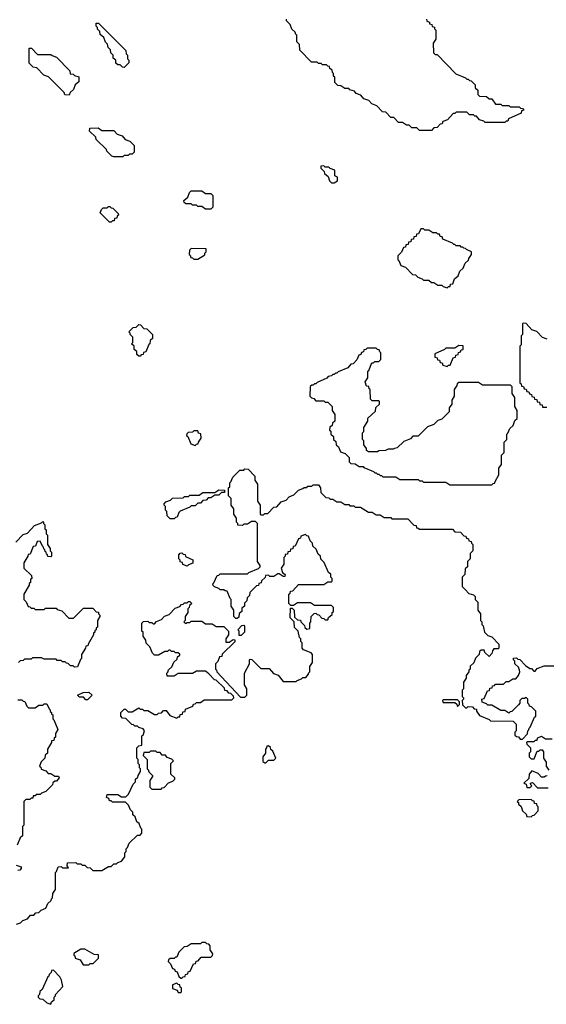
# Model space of a CAD drawing. Extents: x 2889633 to 3052318, y 540750 to 918690.
# Tile 372 of 656: x 2935048 to 2939061, y 786540 to 794044. Entities that reach past the tile are written whole.
import ezdxf

# ---------------------------------------------------------------- set-up
doc = ezdxf.new("R2010")
doc.units = 0

msp = doc.modelspace()

# ---------------------------------------------------------------- linework, layer by layer
at = {"layer": '0CON02XD'}
for points in [[(2935845, 793680), (2935831.7, 793681.7), (2935815, 793700), (2935795, 793700), (2935781.7, 793711.7), (2935780, 793735), (2935761.7, 793751.7), (2935760, 793775), (2935741.7, 793791.7), (2935740, 793815), (2935721.7, 793831.7), (2935718.3, 793858.3), (2935701.7, 793871.7), (2935688.3, 793908.3), (2935661.7, 793931.7), (2935660, 793955), (2935641.7, 793971.7), (2935640, 793985), (2935630, 793995), (2935631.7, 794018.3), (2935648.3, 794018.3), (2935858.3, 793808.3), (2935860, 793785), (2935870, 793775), (2935870, 793745), (2935880, 793735), (2935880, 793715), (2935845, 793680)], [(2938185, 793200), (2938095, 793200), (2938075, 793220), (2938035, 793220), (2938015, 793240), (2937995, 793240), (2937965, 793260), (2937935, 793260), (2937898.3, 793298.3), (2937875, 793300), (2937838.3, 793338.3), (2937811.7, 793341.7), (2937768.3, 793388.3), (2937731.7, 793401.7), (2937708.3, 793428.3), (2937671.7, 793441.7), (2937648.3, 793468.3), (2937611.7, 793481.7), (2937598.3, 793498.3), (2937565, 793510), (2937555, 793520), (2937525, 793520), (2937495, 793540), (2937471.7, 793541.7), (2937450, 793565), (2937450, 793605), (2937440, 793615), (2937440, 793635), (2937431.7, 793641.7), (2937428.3, 793658.3), (2937411.7, 793671.7), (2937408.3, 793688.3), (2937395, 793690), (2937385, 793700), (2937355, 793700), (2937345, 793710), (2937325, 793710), (2937315, 793720), (2937271.7, 793721.7), (2937181.7, 793811.7), (2937180, 793855), (2937160, 793875), (2937160, 793925), (2937151.7, 793931.7), (2937148.3, 793948.3), (2937121.7, 793971.7), (2937108.3, 794008.3), (2937080, 794035), (2937081.7, 794048.3)], [(2938148.3, 794048.3), (2938151.7, 794031.7), (2938170, 794025), (2938171.7, 794011.7), (2938188.3, 794008.3), (2938191.7, 793991.7), (2938208.3, 793988.3), (2938210, 793975), (2938220, 793965), (2938220, 793895), (2938200, 793865), (2938201.7, 793791.7), (2938215, 793780), (2938228.3, 793778.3), (2938371.7, 793631.7), (2938445, 793600), (2938455, 793590), (2938465, 793590), (2938475, 793580), (2938488.3, 793578.3), (2938518.3, 793548.3), (2938520, 793525), (2938538.3, 793508.3), (2938540, 793475), (2938551.7, 793461.7), (2938605, 793460), (2938625, 793440), (2938645, 793440), (2938675, 793400), (2938715, 793400), (2938725, 793390), (2938775, 793390), (2938785, 793380), (2938855, 793380), (2938865, 793370), (2938878.3, 793368.3), (2938890, 793355), (2938871.7, 793348.3), (2938868.3, 793331.7), (2938771.7, 793288.3), (2938768.3, 793271.7), (2938755, 793270), (2938745, 793260), (2938595, 793260), (2938585, 793270), (2938551.7, 793281.7), (2938528.3, 793308.3), (2938515, 793310), (2938505, 793320), (2938475, 793320), (2938455, 793340), (2938375, 793340), (2938365, 793330), (2938351.7, 793328.3), (2938308.3, 793281.7), (2938271.7, 793268.3), (2938268.3, 793251.7), (2938251.7, 793248.3), (2938228.3, 793221.7), (2938205, 793220), (2938185, 793200)], [(2935425, 793470), (2935391.7, 793471.7), (2935388.3, 793488.3), (2935268.3, 793608.3), (2935231.7, 793621.7), (2935178.3, 793678.3), (2935151.7, 793681.7), (2935121.7, 793711.7), (2935121.7, 793828.3), (2935138.3, 793828.3), (2935185, 793780), (2935285, 793780), (2935295, 793770), (2935328.3, 793758.3), (2935430, 793655), (2935431.7, 793631.7), (2935455, 793630), (2935465, 793620), (2935498.3, 793608.3), (2935498.3, 793571.7), (2935471.7, 793548.3), (2935458.3, 793511.7), (2935431.7, 793488.3), (2935425, 793470)], [(2935835, 793000), (2935765, 793000), (2935750, 793005), (2935711.7, 793041.7), (2935710, 793055), (2935631.7, 793131.7), (2935628.3, 793148.3), (2935580, 793195), (2935581.7, 793218.3), (2935645, 793220), (2935675, 793200), (2935765, 793200), (2935791.7, 793171.7), (2935828.3, 793158.3), (2935851.7, 793131.7), (2935888.3, 793118.3), (2935920, 793085), (2935920, 793035), (2935905, 793020), (2935885, 793020), (2935875, 793010), (2935845, 793010), (2935835, 793000)], [(2937445, 792800), (2937470, 792815), (2937470, 792845), (2937450, 792855), (2937448.3, 792898.3), (2937415, 792910), (2937405, 792920), (2937375, 792920), (2937365, 792930), (2937341.7, 792928.3), (2937341.7, 792911.7), (2937368.3, 792888.3), (2937371.7, 792871.7), (2937398.3, 792848.3), (2937410, 792815), (2937425, 792800), (2937445, 792800)], [(2936505, 792600), (2936465, 792600), (2936435, 792620), (2936405, 792620), (2936395, 792630), (2936365, 792630), (2936355, 792640), (2936315, 792640), (2936301.7, 792651.7), (2936300, 792665), (2936328.3, 792691.7), (2936341.7, 792728.3), (2936355, 792740), (2936435, 792740), (2936465, 792720), (2936505, 792720), (2936520, 792705), (2936520, 792615), (2936505, 792600)], [(2935745, 792500), (2935731.7, 792501.7), (2935661.7, 792571.7), (2935671.7, 792598.3), (2935685, 792610), (2935715, 792610), (2935725, 792620), (2935735, 792620), (2935745, 792610), (2935758.3, 792608.3), (2935798.3, 792568.3), (2935800, 792555), (2935791.7, 792548.3), (2935788.3, 792531.7), (2935771.7, 792528.3), (2935768.3, 792511.7), (2935755, 792510), (2935745, 792500)], [(2938305, 792000), (2938315, 792010), (2938328.3, 792011.7), (2938331.7, 792028.3), (2938348.3, 792031.7), (2938361.7, 792068.3), (2938388.3, 792091.7), (2938401.7, 792128.3), (2938428.3, 792151.7), (2938441.7, 792188.3), (2938468.3, 792211.7), (2938470, 792225), (2938490, 792255), (2938490, 792275), (2938451.7, 792291.7), (2938445, 792300), (2938431.7, 792301.7), (2938425, 792310), (2938411.7, 792311.7), (2938405, 792320), (2938375, 792320), (2938365, 792330), (2938355, 792330), (2938345, 792340), (2938271.7, 792371.7), (2938268.3, 792388.3), (2938251.7, 792391.7), (2938248.3, 792408.3), (2938235, 792410), (2938225, 792420), (2938195, 792420), (2938165, 792440), (2938135, 792440), (2938125, 792450), (2938105, 792450), (2938088.3, 792411.7), (2938071.7, 792408.3), (2938068.3, 792391.7), (2938051.7, 792388.3), (2938048.3, 792371.7), (2938031.7, 792368.3), (2938028.3, 792351.7), (2938011.7, 792348.3), (2938008.3, 792331.7), (2937991.7, 792328.3), (2937988.3, 792311.7), (2937971.7, 792308.3), (2937958.3, 792271.7), (2937930, 792245), (2937930, 792215), (2937938.3, 792208.3), (2937951.7, 792171.7), (2937988.3, 792158.3), (2938041.7, 792101.7), (2938065, 792100), (2938081.7, 792081.7), (2938115, 792070), (2938125, 792060), (2938165, 792060), (2938185, 792040), (2938205, 792040), (2938235, 792020), (2938265, 792020), (2938275, 792010), (2938305, 792000)], [(2936405, 792220), (2936458.3, 792251.7), (2936460, 792265), (2936470, 792275), (2936468.3, 792298.3), (2936355, 792300), (2936341.7, 792288.3), (2936340, 792255), (2936348.3, 792248.3), (2936351.7, 792231.7), (2936365, 792230), (2936375, 792220), (2936405, 792220)], [(2935965, 791480), (2935955, 791480), (2935941.7, 791491.7), (2935940, 791515), (2935921.7, 791531.7), (2935920, 791555), (2935900, 791575), (2935910, 791585), (2935910, 791625), (2935890, 791645), (2935890, 791655), (2935880, 791665), (2935911.7, 791698.3), (2935935, 791700), (2935955, 791720), (2935968.3, 791718.3), (2935995, 791690), (2936018.3, 791688.3), (2936060, 791645), (2936060, 791615), (2936041.7, 791598.3), (2936040, 791575), (2936031.7, 791568.3), (2936008.3, 791511.7), (2935991.7, 791508.3), (2935988.3, 791491.7), (2935975, 791490), (2935965, 791480)], [(2939068.3, 791608.3), (2939031.7, 791621.7), (2938988.3, 791668.3), (2938951.7, 791681.7), (2938908.3, 791728.3), (2938885, 791730), (2938880, 791725), (2938880, 791645), (2938870, 791635), (2938870, 791565), (2938860, 791555), (2938860, 791275), (2938868.3, 791268.3), (2938871.7, 791251.7), (2938888.3, 791248.3), (2938891.7, 791231.7), (2938908.3, 791228.3), (2938911.7, 791211.7), (2938928.3, 791208.3), (2938931.7, 791191.7), (2938948.3, 791188.3), (2938951.7, 791171.7), (2938968.3, 791168.3), (2938971.7, 791151.7), (2938988.3, 791148.3), (2938991.7, 791131.7), (2939008.3, 791128.3), (2939011.7, 791111.7), (2939028.3, 791108.3), (2939031.7, 791091.7), (2939065, 791090)], [(2938645, 790500), (2938655, 790510), (2938668.3, 790511.7), (2938670, 790525), (2938700, 790575), (2938700, 790625), (2938720, 790655), (2938720, 790725), (2938740, 790745), (2938740, 790825), (2938760, 790845), (2938760, 790885), (2938768.3, 790891.7), (2938781.7, 790928.3), (2938808.3, 790951.7), (2938821.7, 790988.3), (2938840, 791005), (2938840, 791065), (2938820, 791095), (2938820, 791165), (2938800, 791195), (2938800, 791245), (2938788.3, 791258.3), (2938575, 791260), (2938545, 791280), (2938395, 791280), (2938381.7, 791268.3), (2938380, 791255), (2938360, 791225), (2938360, 791175), (2938340, 791145), (2938340, 791115), (2938320, 791085), (2938320, 791055), (2938265, 791000), (2938235, 790990), (2938205, 790960), (2938155, 790940), (2938085, 790870), (2938045, 790870), (2938025, 790850), (2937975, 790830), (2937925, 790780), (2937903, 790777), (2937895, 790770), (2937855, 790770), (2937835, 790760), (2937785, 790757.5), (2937775, 790750), (2937705, 790750), (2937691.7, 790761.7), (2937690, 790775), (2937670, 790805), (2937670, 790835), (2937660, 790845), (2937660, 790895), (2937670, 790905), (2937670, 790935), (2937700, 790985), (2937701.7, 791008.3), (2937758.3, 791061.7), (2937761.7, 791088.3), (2937790, 791115), (2937790, 791135), (2937785, 791140), (2937735, 791140), (2937721.7, 791151.7), (2937720, 791225), (2937711.7, 791231.7), (2937708.3, 791248.3), (2937691.7, 791251.7), (2937680, 791285), (2937700, 791315), (2937700, 791365), (2937708.3, 791371.7), (2937731.7, 791428.3), (2937745, 791430), (2937755, 791440), (2937785, 791440), (2937800, 791455), (2937800, 791505), (2937791.7, 791511.7), (2937788.3, 791528.3), (2937775, 791530), (2937765, 791540), (2937695, 791540), (2937685, 791530), (2937671.7, 791528.3), (2937668.3, 791511.7), (2937651.7, 791508.3), (2937648.3, 791491.7), (2937631.7, 791488.3), (2937618.3, 791451.7), (2937588.3, 791421.7), (2937571.7, 791418.3), (2937548.3, 791391.7), (2937475, 791360), (2937465, 791350), (2937455, 791350), (2937445, 791340), (2937435, 791340), (2937425, 791330), (2937400, 791325), (2937388.3, 791311.7), (2937315, 791280), (2937305, 791270), (2937295, 791270), (2937285, 791260), (2937275, 791260), (2937261.7, 791248.3), (2937260, 791175), (2937271.7, 791161.7), (2937288.3, 791158.3), (2937305, 791140), (2937365, 791140), (2937375, 791130), (2937395, 791130), (2937430, 791095), (2937430, 791065), (2937450, 791035), (2937450, 790985), (2937431.7, 790968.3), (2937428.3, 790951.7), (2937411.7, 790938.3), (2937410, 790915), (2937418.3, 790908.3), (2937420, 790885), (2937438.3, 790868.3), (2937440, 790845), (2937458.3, 790828.3), (2937460, 790805), (2937478.3, 790788.3), (2937491.7, 790751.7), (2937528.3, 790738.3), (2937558.3, 790708.3), (2937560, 790675), (2937571.7, 790661.7), (2937605, 790660), (2937635, 790640), (2937665, 790640), (2937671.7, 790631.7), (2937745, 790600), (2937755, 790590), (2937765, 790590), (2937775, 790580), (2937785, 790580), (2937795, 790570), (2937805, 790570), (2937815, 790560), (2937915, 790560), (2937945, 790540), (2938085, 790540), (2938095, 790530), (2938115, 790530), (2938125, 790520), (2938295, 790520), (2938325, 790500), (2938645, 790500)], [(2938305, 791400), (2938315, 791410), (2938328.3, 791411.7), (2938351.7, 791468.3), (2938368.3, 791471.7), (2938371.7, 791488.3), (2938388.3, 791491.7), (2938391.7, 791508.3), (2938408.3, 791511.7), (2938411.7, 791528.3), (2938428.3, 791531.7), (2938428.3, 791558.3), (2938395, 791560), (2938365, 791540), (2938295, 791540), (2938285, 791530), (2938211.7, 791498.3), (2938211.7, 791471.7), (2938228.3, 791468.3), (2938231.7, 791451.7), (2938248.3, 791448.3), (2938251.7, 791431.7), (2938268.3, 791428.3), (2938271.7, 791411.7), (2938305, 791400)], [(2936385, 790800), (2936395, 790810), (2936408.3, 790811.7), (2936410, 790825), (2936430, 790855), (2936428.3, 790888.3), (2936411.7, 790891.7), (2936405, 790910), (2936375, 790910), (2936365, 790900), (2936331.7, 790898.3), (2936321.7, 790888.3), (2936320, 790875), (2936328.3, 790868.3), (2936351.7, 790811.7), (2936385, 790800)], [(2935298.3, 787351.7), (2935300, 787385), (2935320, 787415), (2935320, 787545), (2935328.3, 787551.7), (2935341.7, 787588.3), (2935365, 787590), (2935375, 787580), (2935420, 787580), (2935410, 787595), (2935411.7, 787618.3), (2935475, 787620), (2935485, 787610), (2935515, 787610), (2935525, 787600), (2935545, 787600), (2935561.7, 787581.7), (2935585, 787580), (2935605, 787560), (2935675, 787560), (2935725, 787590), (2935745, 787590), (2935765, 787610), (2935785, 787610), (2935795, 787620), (2935825, 787630), (2935850, 787665), (2935850, 787695), (2935860, 787705), (2935860, 787725), (2935870, 787735), (2935881.7, 787768.3), (2935945, 787830), (2935965, 787830), (2935980, 787845), (2935980, 787875), (2935971.7, 787881.7), (2935958.3, 787918.3), (2935941.7, 787931.7), (2935928.3, 787968.3), (2935910, 787985), (2935910, 788005), (2935891.7, 788021.7), (2935878.3, 788058.3), (2935855, 788080), (2935755, 788080), (2935745, 788090), (2935731.7, 788091.7), (2935728.3, 788108.3), (2935710, 788115), (2935715, 788140), (2935795, 788140), (2935825, 788120), (2935858.3, 788121.7), (2935878.3, 788141.7), (2935911.7, 788218.3), (2935930, 788235), (2935930, 788255), (2935948.3, 788271.7), (2935950, 788285), (2935970, 788315), (2935970, 788335), (2935961.7, 788341.7), (2935960, 788365), (2935950, 788375), (2935950, 788405), (2935940, 788415), (2935940, 788495), (2935955, 788510), (2935980, 788515), (2935980, 788585), (2935988.3, 788591.7), (2936000, 788625), (2935988.3, 788638.3), (2935955, 788650), (2935945, 788660), (2935925, 788660), (2935915, 788670), (2935901.7, 788671.7), (2935858.3, 788718.3), (2935831.7, 788721.7), (2935820, 788735), (2935820, 788765), (2935845, 788790), (2935855, 788790), (2935875, 788770), (2935905, 788770), (2935955, 788800), (2935965, 788790), (2935985, 788790), (2935995, 788780), (2936025, 788780), (2936075, 788750), (2936095, 788750), (2936105, 788760), (2936128.3, 788761.7), (2936145, 788780), (2936165, 788780), (2936191.7, 788741.7), (2936245, 788720), (2936255, 788730), (2936268.3, 788731.7), (2936271.7, 788748.3), (2936288.3, 788751.7), (2936291.7, 788768.3), (2936308.3, 788771.7), (2936311.7, 788788.3), (2936368.3, 788811.7), (2936371.7, 788828.3), (2936385, 788830), (2936395, 788840), (2936425, 788840), (2936455, 788860), (2936665, 788860), (2936680, 788875), (2936678.3, 788888.3), (2936658.3, 788908.3), (2936641.7, 788911.7), (2936628.3, 788928.3), (2936611.7, 788931.7), (2936608.3, 788948.3), (2936545, 789010), (2936531.7, 789011.7), (2936488.3, 789058.3), (2936465, 789080), (2936395, 789080), (2936365, 789060), (2936255, 789060), (2936225, 789040), (2936171.7, 789041.7), (2936170, 789065), (2936178.3, 789071.7), (2936181.7, 789088.3), (2936208.3, 789111.7), (2936221.7, 789148.3), (2936248.3, 789171.7), (2936251.7, 789188.3), (2936268.3, 789201.7), (2936268.3, 789208.3), (2936255, 789220), (2936235, 789220), (2936225, 789230), (2936205, 789230), (2936195, 789240), (2936185, 789240), (2936175, 789230), (2936155, 789230), (2936105, 789200), (2936075, 789200), (2936060, 789215), (2936040, 789265), (2936013, 789293), (2936010, 789315), (2935990, 789345), (2935990, 789375), (2935980, 789385), (2935980, 789445), (2935991.7, 789458.3), (2936025, 789460), (2936035, 789450), (2936055, 789450), (2936065, 789440), (2936075, 789440), (2936091.7, 789458.3), (2936128.3, 789471.7), (2936151.7, 789498.3), (2936188.3, 789511.7), (2936231.7, 789558.3), (2936268.3, 789571.7), (2936281.7, 789588.3), (2936295, 789590), (2936305, 789600), (2936325, 789600), (2936335, 789610), (2936345, 789610), (2936360, 789595), (2936341.7, 789578.3), (2936340, 789565), (2936330, 789555), (2936330, 789525), (2936310, 789495), (2936310, 789465), (2936300, 789455), (2936311.7, 789441.7), (2936325, 789450), (2936345, 789450), (2936355, 789460), (2936435, 789460), (2936465, 789440), (2936515, 789440), (2936545, 789420), (2936605, 789420), (2936640, 789385), (2936640, 789355), (2936620, 789325), (2936620, 789300), (2936645, 789300), (2936675, 789320), (2936688.3, 789318.3), (2936688.3, 789301.7), (2936591.7, 789208.3), (2936588.3, 789191.7), (2936571.7, 789188.3), (2936558.3, 789151.7), (2936540, 789135), (2936540, 789095), (2936548.3, 789088.3), (2936550, 789075), (2936731.7, 788881.7), (2936765, 788880), (2936780, 788895), (2936780, 788945), (2936760, 788975), (2936760, 789065), (2936800, 789135), (2936800, 789165), (2936805, 789170), (2936818.3, 789168.3), (2936885, 789100), (2936948.3, 789098.3), (2936981.7, 789061.7), (2937018.3, 789048.3), (2937055, 789000), (2937155, 789000), (2937161.7, 789008.3), (2937195, 789020), (2937205, 789030), (2937228.3, 789031.7), (2937250, 789055), (2937250, 789065), (2937260, 789075), (2937260, 789115), (2937280, 789145), (2937280, 789205), (2937268.3, 789218.3), (2937211.7, 789241.7), (2937200, 789255), (2937200, 789295), (2937190, 789305), (2937190, 789325), (2937180, 789335), (2937170, 789385), (2937141.7, 789411.7), (2937140, 789455), (2937110, 789485), (2937111.7, 789558.3), (2937125, 789560), (2937140, 789545), (2937141.7, 789491.7), (2937165, 789470), (2937188.3, 789468.3), (2937190, 789455), (2937218.3, 789428.3), (2937221.7, 789411.7), (2937235, 789400), (2937260, 789405), (2937260, 789445), (2937267.5, 789455), (2937270, 789495), (2937291.7, 789518.3), (2937305, 789520), (2937315, 789510), (2937328.3, 789508.3), (2937351.7, 789481.7), (2937365, 789480), (2937375, 789470), (2937395, 789470), (2937401.7, 789488.3), (2937428.3, 789511.7), (2937430, 789525), (2937440, 789535), (2937440, 789565), (2937425, 789580), (2937295, 789580), (2937265, 789600), (2937165, 789600), (2937135, 789580), (2937115, 789580), (2937100, 789595), (2937100, 789665), (2937108.3, 789671.7), (2937111.7, 789688.3), (2937128.3, 789691.7), (2937171.7, 789738.3), (2937365, 789740), (2937395, 789760), (2937425, 789760), (2937430, 789765), (2937430, 789785), (2937420, 789795), (2937418.3, 789818.3), (2937401.7, 789831.7), (2937368.3, 789908.3), (2937341.7, 789931.7), (2937340, 789955), (2937321.7, 789971.7), (2937308.3, 790008.3), (2937281.7, 790031.7), (2937280, 790055), (2937261.7, 790071.7), (2937248.3, 790108.3), (2937235, 790110), (2937225, 790120), (2937191.7, 790108.3), (2937188.3, 790091.7), (2937171.7, 790088.3), (2937148.3, 790031.7), (2937131.7, 790028.3), (2937128.3, 790011.7), (2937111.7, 790008.3), (2937108.3, 789991.7), (2937091.7, 789988.3), (2937088.3, 789971.7), (2937071.7, 789968.3), (2937070, 789955), (2937060, 789945), (2937060, 789895), (2937040, 789865), (2937051.7, 789831.7), (2937070, 789815), (2937068.3, 789801.7), (2937055, 789800), (2937025, 789820), (2937015, 789820), (2936985, 789800), (2936955, 789800), (2936945, 789810), (2936921.7, 789808.3), (2936918.3, 789791.7), (2936891.7, 789768.3), (2936888.3, 789751.7), (2936871.7, 789748.3), (2936868.3, 789731.7), (2936851.7, 789728.3), (2936801.7, 789678.3), (2936800, 789655), (2936781.7, 789638.3), (2936780, 789615), (2936761.7, 789598.3), (2936760, 789575), (2936741.7, 789558.3), (2936740, 789535), (2936721.7, 789518.3), (2936718.3, 789491.7), (2936705, 789480), (2936695, 789480), (2936688.3, 789488.3), (2936680, 789495), (2936680, 789545), (2936660, 789575), (2936660, 789625), (2936651.7, 789631.7), (2936628.3, 789688.3), (2936615, 789690), (2936605, 789700), (2936575, 789700), (2936565, 789710), (2936531.7, 789721.7), (2936521.7, 789731.7), (2936520, 789745), (2936528.3, 789751.7), (2936551.7, 789808.3), (2936565, 789810), (2936575, 789820), (2936785, 789820), (2936795, 789830), (2936868.3, 789861.7), (2936880, 789875), (2936880, 789885), (2936860, 789915), (2936860, 790205), (2936845, 790220), (2936815, 790220), (2936785, 790200), (2936755, 790200), (2936745, 790190), (2936711.7, 790191.7), (2936710, 790205), (2936700, 790215), (2936700, 790245), (2936680, 790275), (2936680, 790315), (2936660, 790345), (2936660, 790395), (2936640, 790415), (2936640, 790475), (2936650, 790485), (2936650, 790515), (2936658.3, 790521.7), (2936671.7, 790558.3), (2936725, 790610), (2936755, 790610), (2936765, 790620), (2936788.3, 790618.3), (2936840, 790565), (2936840, 790535), (2936860, 790505), (2936860, 790375), (2936880, 790345), (2936880, 790275), (2936885, 790270), (2936905, 790270), (2936915, 790280), (2936938.3, 790281.7), (2936985, 790330), (2937008.3, 790331.7), (2937041.7, 790368.3), (2937078.3, 790381.7), (2937101.7, 790408.3), (2937138.3, 790421.7), (2937171.7, 790458.3), (2937205, 790470), (2937215, 790480), (2937235, 790480), (2937245, 790490), (2937275, 790490), (2937285, 790500), (2937325, 790500), (2937340, 790475), (2937341.7, 790441.7), (2937381.7, 790401.7), (2937405, 790400), (2937415, 790390), (2937435, 790390), (2937465, 790370), (2937495, 790370), (2937525, 790350), (2937555, 790350), (2937565, 790340), (2937595, 790340), (2937605, 790330), (2937645, 790330), (2937705, 790290), (2937735, 790290), (2937765, 790270), (2937795, 790270), (2937825, 790250), (2937875, 790250), (2937885, 790240), (2938005, 790240), (2938051.7, 790191.7), (2938068.3, 790188.3), (2938071.7, 790171.7), (2938085, 790170), (2938095, 790160), (2938345, 790160), (2938365, 790140), (2938408.3, 790138.3), (2938431.7, 790111.7), (2938448.3, 790108.3), (2938451.7, 790091.7), (2938468.3, 790088.3), (2938471.7, 790071.7), (2938488.3, 790068.3), (2938490, 790055), (2938500, 790045), (2938500, 789995), (2938480, 789975), (2938480, 789935), (2938460, 789915), (2938460, 789875), (2938441.7, 789858.3), (2938440, 789815), (2938420, 789795), (2938420, 789725), (2938441.7, 789701.7)], [(2936225, 790240), (2936195, 790240), (2936171.7, 790261.7), (2936170, 790295), (2936160, 790305), (2936160, 790335), (2936150, 790345), (2936150, 790355), (2936161.7, 790368.3), (2936198.3, 790381.7), (2936211.7, 790398.3), (2936295, 790400), (2936305, 790410), (2936335, 790410), (2936345, 790420), (2936415, 790420), (2936445, 790440), (2936535, 790440), (2936565, 790460), (2936608.3, 790458.3), (2936608.3, 790441.7), (2936585, 790440), (2936565, 790420), (2936535, 790420), (2936505, 790400), (2936485, 790400), (2936468.3, 790381.7), (2936445, 790380), (2936425, 790360), (2936405, 790360), (2936385, 790340), (2936355, 790340), (2936345, 790330), (2936271.7, 790298.3), (2936261.7, 790288.3), (2936248.3, 790251.7), (2936235, 790250), (2936225, 790240)], [(2935018.3, 790061.7), (2935075, 790120), (2935108.3, 790131.7), (2935161.7, 790188.3), (2935215, 790210), (2935225, 790220), (2935230, 790215), (2935230, 790205), (2935240, 790195), (2935240, 790165), (2935250, 790155), (2935250, 790125), (2935260, 790115), (2935260, 790045), (2935280, 790015), (2935280, 789995), (2935290, 789985), (2935290, 789955), (2935285, 789950), (2935261.7, 789951.7), (2935260, 789965), (2935251.7, 789971.7), (2935250, 789985), (2935241.7, 789991.7), (2935240, 790005), (2935231.7, 790011.7), (2935230, 790025), (2935221.7, 790031.7), (2935205, 790070), (2935181.7, 790068.3), (2935168.3, 790031.7), (2935151.7, 790028.3), (2935128.3, 789971.7), (2935111.7, 789968.3), (2935110, 789955), (2935080, 789905), (2935080, 789865), (2935138.3, 789808.3), (2935140, 789785), (2935131.7, 789778.3), (2935130, 789755), (2935121.7, 789748.3), (2935120, 789735), (2935080, 789665), (2935080, 789625), (2935098.3, 789608.3), (2935111.7, 789571.7), (2935125, 789570), (2935135, 789560), (2935155, 789560), (2935165, 789550), (2935235, 789550), (2935245, 789560), (2935325, 789560), (2935335, 789550), (2935368.3, 789538.3), (2935421.7, 789481.7), (2935458.3, 789481.7), (2935535, 789560), (2935605, 789560), (2935631.7, 789531.7), (2935648.3, 789528.3), (2935650, 789515), (2935660, 789505), (2935660, 789495), (2935640, 789465), (2935640, 789415), (2935631.7, 789408.3), (2935630, 789395), (2935621.7, 789388.3), (2935620, 789375), (2935611.7, 789368.3), (2935610, 789355), (2935570, 789285), (2935568.3, 789271.7), (2935551.7, 789268.3), (2935550, 789255), (2935520, 789205), (2935520, 789175), (2935511.7, 789168.3), (2935488.3, 789111.7), (2935465, 789110), (2935455, 789120), (2935435, 789120), (2935418.3, 789138.3), (2935405, 789140), (2935395, 789150), (2935375, 789150), (2935365, 789160), (2935335, 789160), (2935325, 789170), (2935235, 789170), (2935215, 789180), (2935145, 789180), (2935135, 789170), (2935085, 789170), (2935075, 789160), (2935051.7, 789158.3), (2935040, 789145)], [(2936325, 789880), (2936291.7, 789891.7), (2936288.3, 789908.3), (2936271.7, 789911.7), (2936270, 789925), (2936260, 789935), (2936260, 789965), (2936271.7, 789978.3), (2936285, 789980), (2936295, 789970), (2936308.3, 789968.3), (2936311.7, 789951.7), (2936368.3, 789928.3), (2936368.3, 789901.7), (2936335, 789890), (2936325, 789880)], [(2938441.7, 789701.7), (2938471.7, 789671.7), (2938505, 789660), (2938518.3, 789648.3), (2938520, 789625), (2938540, 789605), (2938540, 789545), (2938560, 789515), (2938560, 789465), (2938570, 789455), (2938570, 789435), (2938580, 789425), (2938590, 789375), (2938615, 789350), (2938645, 789340), (2938700, 789285), (2938700, 789255), (2938695, 789250), (2938661.7, 789248.3), (2938650, 789235), (2938647, 789213), (2938625, 789190), (2938591.7, 789221.7), (2938588.3, 789238.3), (2938565, 789240), (2938551.7, 789228.3), (2938550, 789205), (2938521.7, 789178.3), (2938508.3, 789141.7), (2938481.7, 789118.3), (2938480, 789095), (2938471.7, 789088.3), (2938470, 789075), (2938450, 789045), (2938450, 789025), (2938430, 788995), (2938430, 788945), (2938420, 788935), (2938420, 788885), (2938430, 788875), (2938430, 788865), (2938420, 788855), (2938421.7, 788821.7), (2938445, 788800), (2938455, 788800), (2938465, 788810), (2938498.3, 788808.3), (2938511.7, 788791.7), (2938528.3, 788788.3), (2938530, 788775), (2938551.7, 788741.7), (2938625, 788710), (2938635, 788700), (2938808.3, 788698.3), (2938830, 788675), (2938830, 788625), (2938820, 788615), (2938821.7, 788591.7), (2938835, 788580), (2938848.3, 788578.3), (2938861.7, 788561.7), (2938878.3, 788561.7), (2938918.3, 788601.7), (2938920, 788625), (2938928.3, 788631.7), (2938930, 788645), (2938938.3, 788651.7), (2938971.7, 788728.3), (2938980, 788735), (2938980, 788775), (2938948.3, 788808.3), (2938931.7, 788811.7), (2938930, 788825), (2938920, 788835), (2938920, 788865), (2938908.3, 788878.3), (2938895, 788870), (2938875, 788870), (2938860, 788855), (2938860, 788835), (2938848.3, 788821.7), (2938798.3, 788771.7), (2938785, 788770), (2938775, 788760), (2938745, 788780), (2938715, 788780), (2938645, 788820), (2938615, 788820), (2938605, 788830), (2938571.7, 788841.7), (2938570, 788865), (2938588.3, 788871.7), (2938611.7, 788928.3), (2938628.3, 788931.7), (2938631.7, 788948.3), (2938648.3, 788951.7), (2938651.7, 788968.3), (2938665, 788970), (2938675, 788980), (2938735, 788980), (2938755, 789000), (2938775, 789000), (2938805, 789020), (2938828.3, 789021.7), (2938850, 789045), (2938860, 789075), (2938857, 789087), (2938848.3, 789108.3), (2938820, 789135), (2938820, 789155), (2938810, 789165), (2938811.7, 789178.3), (2938835, 789180), (2938845, 789170), (2938858.3, 789168.3), (2938901.7, 789121.7), (2938935, 789100), (2938948.3, 789098.3), (2938965, 789080), (2938975, 789080), (2938991.7, 789098.3), (2939045, 789120), (2939135, 789120)], [(2936735, 789350), (2936721.7, 789351.7), (2936720, 789385), (2936710, 789395), (2936741.7, 789428.3), (2936755, 789430), (2936760, 789425), (2936760, 789375), (2936735, 789350)], [(2935565, 788860), (2935551.7, 788861.7), (2935535, 788880), (2935505, 788880), (2935490, 788895), (2935533, 788917), (2935575, 788920), (2935600, 788895), (2935565, 788860)], [(2935035, 788860), (2935065, 788860), (2935075, 788850), (2935088.3, 788848.3), (2935101.7, 788811.7), (2935115, 788800), (2935165, 788800), (2935195, 788820), (2935225, 788820), (2935235, 788830), (2935255, 788830), (2935271.7, 788791.7), (2935280, 788785), (2935281.7, 788771.7), (2935290, 788765), (2935291.7, 788751.7), (2935300, 788745), (2935300, 788715), (2935308.3, 788708.3), (2935340, 788635), (2935320, 788605), (2935320, 788575), (2935311.7, 788568.3), (2935308.3, 788551.7), (2935291.7, 788548.3), (2935290, 788535), (2935260, 788485), (2935260, 788455), (2935241.7, 788438.3), (2935240, 788415), (2935211.7, 788388.3), (2935200, 788355), (2935208.3, 788348.3), (2935211.7, 788331.7), (2935248.3, 788318.3), (2935265, 788300), (2935285, 788300), (2935315, 788280), (2935345, 788280), (2935350, 788265), (2935328.3, 788241.7), (2935315, 788240), (2935301.7, 788228.3), (2935298.3, 788211.7), (2935248.3, 788161.7), (2935215, 788150), (2935205, 788140), (2935175, 788140), (2935165, 788130), (2935151.7, 788128.3), (2935148.3, 788111.7), (2935135, 788110), (2935125, 788100), (2935095, 788100), (2935080, 788085), (2935080, 787905), (2935070, 787895), (2935070, 787825), (2935051.7, 787808.3), (2935028.3, 787751.7)], [(2938385, 788810), (2938400, 788825), (2938400, 788845), (2938385, 788860), (2938275, 788860), (2938270, 788855), (2938275, 788840), (2938365, 788840), (2938378.3, 788828.3), (2938385, 788810)], [(2939105, 788560), (2939055, 788560), (2939025, 788580), (2938991.7, 788568.3), (2938988.3, 788551.7), (2938975, 788550), (2938965, 788540), (2938915, 788540), (2938910, 788535), (2938911.7, 788521.7), (2938940, 788495), (2938940, 788465), (2938930, 788455), (2938930, 788425), (2938945, 788410), (2938968.3, 788411.7), (2938991.7, 788468.3), (2939005, 788470), (2939015, 788480), (2939028.3, 788478.3), (2939040, 788465), (2939040, 788415), (2939060, 788385), (2939060, 788355), (2939080, 788325)], [(2936125, 788180), (2936135, 788190), (2936148.3, 788191.7), (2936181.7, 788228.3), (2936215, 788240), (2936230, 788255), (2936230, 788265), (2936200, 788295), (2936200, 788375), (2936220, 788395), (2936208.3, 788408.3), (2936171.7, 788421.7), (2936158.3, 788438.3), (2936135, 788440), (2936118.3, 788458.3), (2936095, 788460), (2936085, 788470), (2936045, 788470), (2936035, 788460), (2935995, 788460), (2935990, 788435), (2936020, 788405), (2936020, 788335), (2936028.3, 788328.3), (2936031.7, 788311.7), (2936060, 788285), (2936060, 788275), (2936040, 788245), (2936040, 788195), (2936055, 788180), (2936125, 788180)], [(2936925, 788380), (2936945, 788400), (2936985, 788400), (2937000, 788415), (2936978.3, 788468.3), (2936961.7, 788481.7), (2936958.3, 788498.3), (2936945, 788510), (2936931.7, 788508.3), (2936930, 788495), (2936920, 788485), (2936920, 788455), (2936900, 788425), (2936901.7, 788391.7), (2936915, 788380), (2936925, 788380)], [(2939068.3, 788281.7), (2939055, 788280), (2939045, 788270), (2939025, 788270), (2938998.3, 788298.3), (2938951.7, 788318.3), (2938930, 788295), (2938928.3, 788261.7), (2938890, 788225), (2938908.3, 788218.3), (2938911.7, 788191.7), (2938938.3, 788191.7), (2938950, 788205), (2938941.7, 788211.7), (2938940, 788225), (2938955, 788230), (2938995, 788190), (2939075, 788190)], [(2938945, 787970), (2938955, 787980), (2938968.3, 787981.7), (2939000, 788015), (2939000, 788045), (2938991.7, 788051.7), (2938988.3, 788068.3), (2938971.7, 788071.7), (2938968.3, 788088.3), (2938955, 788090), (2938945, 788100), (2938851.7, 788098.3), (2938840, 788085), (2938848.3, 788078.3), (2938850, 788065), (2938868.3, 788048.3), (2938880, 788015), (2938908.3, 787988.3), (2938911.7, 787971.7), (2938945, 787970)], [(2935021.7, 787601.7), (2935058.3, 787588.3), (2935060, 787575), (2935048.3, 787561.7), (2935035, 787560)], [(2935025, 787150), (2935055, 787160), (2935071.7, 787178.3), (2935108.3, 787191.7), (2935131.7, 787218.3), (2935155, 787220), (2935171.7, 787238.3), (2935195, 787240), (2935211.7, 787258.3), (2935248.3, 787271.7), (2935261.7, 787308.3), (2935288.3, 787331.7), (2935290, 787345), (2935298.3, 787351.7)], [(2936285, 786740), (2936295, 786750), (2936308.3, 786751.7), (2936311.7, 786768.3), (2936328.3, 786771.7), (2936331.7, 786788.3), (2936348.3, 786791.7), (2936371.7, 786848.3), (2936388.3, 786851.7), (2936391.7, 786868.3), (2936408.3, 786871.7), (2936431.7, 786898.3), (2936505, 786900), (2936518.3, 786911.7), (2936520, 786925), (2936500, 786955), (2936500, 786985), (2936488.3, 786998.3), (2936475, 787000), (2936465, 787010), (2936435, 787010), (2936425, 787000), (2936355, 787000), (2936325, 786980), (2936301.7, 786978.3), (2936261.7, 786938.3), (2936245, 786900), (2936235, 786900), (2936225, 786890), (2936195, 786890), (2936181.7, 786878.3), (2936180, 786865), (2936198.3, 786848.3), (2936211.7, 786811.7), (2936228.3, 786808.3), (2936231.7, 786791.7), (2936248.3, 786788.3), (2936261.7, 786751.7), (2936275, 786740), (2936285, 786740)], [(2935575, 786840), (2935585, 786850), (2935608.3, 786851.7), (2935648.3, 786891.7), (2935648.3, 786918.3), (2935615, 786920), (2935545, 786960), (2935515, 786960), (2935461.7, 786928.3), (2935460, 786915), (2935468.3, 786908.3), (2935471.7, 786891.7), (2935508.3, 786878.3), (2935531.7, 786841.7), (2935575, 786840)], [(2935285, 786540), (2935291.7, 786558.3), (2935310, 786575), (2935310, 786595), (2935320, 786605), (2935320, 786615), (2935377.5, 786675), (2935367.5, 786725), (2935355, 786750), (2935305, 786800), (2935291.7, 786798.3), (2935288.3, 786781.7), (2935271.7, 786768.3), (2935270, 786755), (2935261.7, 786748.3), (2935218.3, 786651.7), (2935201.7, 786638.3), (2935200, 786615), (2935190, 786605), (2935190, 786595), (2935201.7, 786581.7), (2935225, 786580), (2935255, 786550), (2935285, 786540)], [(2936275, 786630), (2936280, 786635), (2936280, 786665), (2936271.7, 786671.7), (2936268.3, 786688.3), (2936255, 786690), (2936245, 786700), (2936211.7, 786688.3), (2936211.7, 786661.7), (2936248.3, 786648.3), (2936255, 786630), (2936275, 786630)]]:
    msp.add_lwpolyline(points, dxfattribs=at)

doc.saveas('drawing.dxf')
